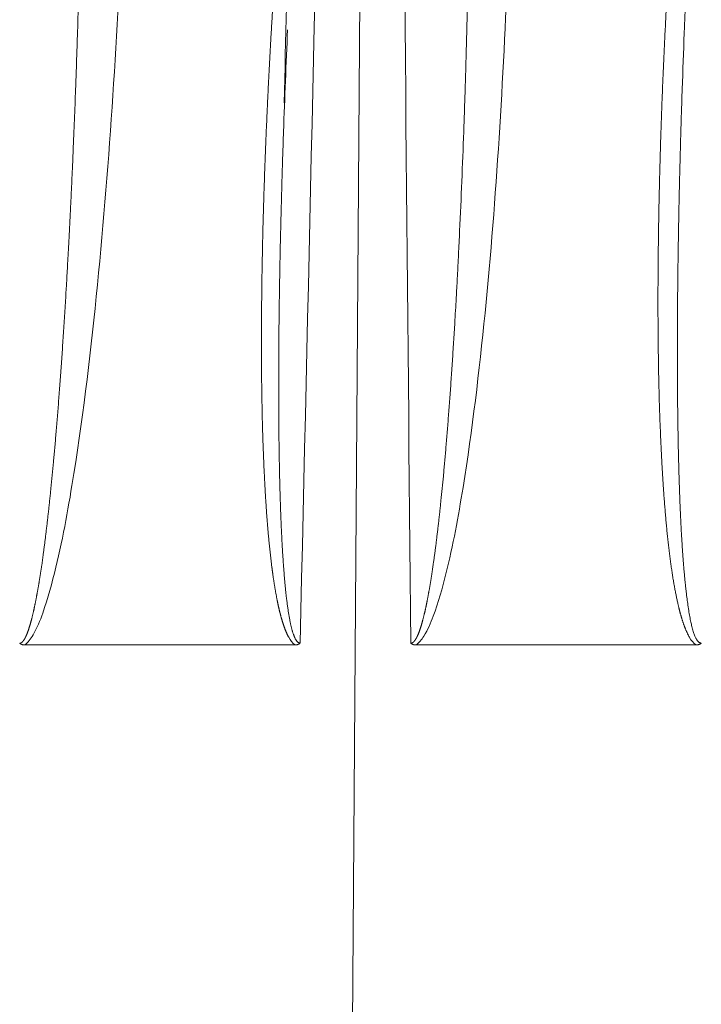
# Model space of a CAD drawing. Header units: millimetres. Extents: x 5437 to 18441, y -4466 to 3128.
# Tile 352 of 497: x 13687 to 13698, y -56 to -40. Entities that reach past the tile are written whole.
import ezdxf

# ---------------------------------------------------------------- set-up
doc = ezdxf.new("R2010")
doc.units = ezdxf.units.MM
doc.layers.add('1', color=7, linetype='Continuous', true_color=0xffffff)
doc.dimstyles.get("Standard").update_dxf_attribs({"dimtxt": 0.18, "dimasz": 0.18, "dimexe": 0.18, "dimexo": 0.0625, "dimgap": 0.09, "dimtad": 0, "dimtih": 1, "dimtoh": 1, "dimdec": 4, "dimzin": 0, "dimdsep": 46, "dimtxsty": 'Standard', "dimcen": 0.09, "dimadec": 0, "dimazin": 0, "dimtfac": 1, "dimtdec": 4, "dimtofl": 0, "dimtmove": 0, "dimatfit": 3, "dimfxl": 1, "dimtolj": 1, "dimtzin": 0, "dimarcsym": 0})

# ---------------------------------------------------------------- blocks, each defined once
blk = doc.blocks.new('*D3')
at = {"color": 0, "lineweight": -2, "transparency": 16777216}
for p, q in [((13674.147, 1169.564), (14135.36, 1169.564)), ((13833.147, -580.436), (14135.36, -580.436))]:
    blk.add_line(p, q, dxfattribs=at)
at = {"color": 0, "lineweight": 0, "transparency": 16777216}
for p, q in [((14135.18, 1089.564), (14135.18, 421.321)), ((14135.18, -500.436), (14135.18, 167.808))]:
    blk.add_line(p, q, dxfattribs=at)
at = {"color": 0, "lineweight": 20, "transparency": 16777216}
for points in [[(14121.847, 1089.564), (14148.514, 1089.564), (14135.18, 1169.564)], [(14121.847, -500.436), (14148.514, -500.436), (14135.18, -580.436)]]:
    blk.add_solid(points, dxfattribs=at)
at = {"layer": 'Defpoints', "color": 0, "lineweight": 20, "transparency": 16777216}
for p in [(13674.085, 1169.564), (13833.085, -580.436), (14135.18, -580.436)]:
    blk.add_point(p, dxfattribs=at)
at = {"color": 0, "lineweight": 20, "transparency": 16777216, "insert": (14135.18, 294.564), "char_height": 80, "attachment_point": 5, "rotation": 270}
blk.add_mtext('\\A1;1750', dxfattribs=at)
blk = doc.blocks.new('*D4')
at = {"color": 0, "lineweight": -2, "transparency": 16777216}
for p, q in [((13346.81, 234.502), (13346.81, -825.635)), ((13857.587, -64.498), (13857.587, -825.635))]:
    blk.add_line(p, q, dxfattribs=at)
at = {"color": 0, "lineweight": 0, "transparency": 16777216}
for p, q in [((13426.81, -825.455), (13508.775, -825.455)), ((13777.587, -825.455), (13695.622, -825.455))]:
    blk.add_line(p, q, dxfattribs=at)
at = {"color": 0, "lineweight": 20, "transparency": 16777216}
for points in [[(13426.81, -812.121), (13426.81, -838.788), (13346.81, -825.455)], [(13777.587, -812.121), (13777.587, -838.788), (13857.587, -825.455)]]:
    blk.add_solid(points, dxfattribs=at)
at = {"layer": 'Defpoints', "color": 0, "lineweight": 20, "transparency": 16777216}
for p in [(13346.81, 234.564), (13857.587, -64.436), (13346.81, -825.455)]:
    blk.add_point(p, dxfattribs=at)
at = {"color": 0, "lineweight": 20, "transparency": 16777216, "insert": (13602.199, -825.455), "char_height": 80, "attachment_point": 5}
blk.add_mtext('\\A1;515', dxfattribs=at)

msp = doc.modelspace()

# ---------------------------------------------------------------- linework, layer by layer
at = {"layer": '1', "color": 0, "lineweight": 20}
for p, q in [((13692.94824, -16.40076), (13692.4994, -80.94439)), ((13691.72645, -50.43566), (13687.30195, -50.43566)), ((13698.28685, -50.43566), (13693.70281, -50.43566))]:
    msp.add_line(p, q, dxfattribs=at)
for points, degree in [([(13692.12542, -16.39546), (13691.54872, -41.56343)], 1), ([(13692.59269, -16.40076), (13692.33106, -27.73562), (13692.06972, -39.07051), (13691.80865, -50.40542)], 3), ([(13693.61937, -50.40728), (13693.51415, -39.07175), (13693.40918, -27.73624), (13693.30448, -16.40076)], 3), ([(13691.60345, -40.36415), (13691.57888, -40.92107), (13691.55672, -41.47803), (13691.5375, -42.03504)], 3), ([(13698.09215, -40.42113), (13698.08026, -40.72637), (13698.06914, -41.03162), (13698.05889, -41.33689)], 3), ([(13688.09628, -42.34617), (13688.11062, -42.00973), (13688.12395, -41.67331), (13688.13623, -41.33691)], 3), ([(13694.4185, -43.65805), (13694.44342, -43.11699), (13694.46571, -42.57601), (13694.48514, -42.03507)], 3), ([(13697.98912, -44.27518), (13697.98863, -44.31311), (13697.98816, -44.35104), (13697.98771, -44.38898)], 3), ([(13687.98159, -44.6235), (13687.98618, -44.54533), (13687.99071, -44.46717), (13687.99519, -44.389)], 3), ([(13691.46953, -44.72819), (13691.4689, -44.77027), (13691.4683, -44.81234), (13691.46771, -44.85442)], 3), ([(13694.34455, -45.06948), (13694.34873, -44.9978), (13694.35286, -44.92612), (13694.35694, -44.85445)], 3), ([(13697.99391, -47.13982), (13697.99601, -47.23962), (13697.99828, -47.33943), (13698.00072, -47.43925)], 3), ([(13687.73213, -47.87592), (13687.7463, -47.73036), (13687.76041, -47.58481), (13687.77441, -47.43928)], 3), ([(13691.46775, -47.39218), (13691.46947, -47.48533), (13691.47135, -47.57849), (13691.4734, -47.67165)], 3), ([(13694.11242, -48.07434), (13694.12574, -47.94011), (13694.13899, -47.80589), (13694.15211, -47.67168)], 3), ([(13687.58104, -49.13613), (13687.58925, -49.07767), (13687.59749, -49.0192), (13687.60575, -48.96074)], 3), ([(13698.06355, -48.8832), (13698.06536, -48.90904), (13698.06718, -48.93488), (13698.06903, -48.96072)], 3), ([(13691.52789, -49.00429), (13691.52949, -49.02818), (13691.53112, -49.05206), (13691.53276, -49.07595)], 3), ([(13693.96905, -49.23739), (13693.97688, -49.18359), (13693.98473, -49.12978), (13693.99258, -49.07598)], 3), ([(13698.18071, -50.31443), (13698.12259, -50.21534), (13698.08096, -50.10199), (13698.04646, -49.99543), (13698.01665, -49.88108), (13697.98956, -49.76318)], 5), ([(13691.62315, -50.31041), (13691.57761, -50.22807), (13691.54377, -50.1353), (13691.51602, -50.04835), (13691.49111, -49.95457)], 4), ([(13691.72534, -50.43566), (13691.68275, -50.40512), (13691.65022, -50.35937), (13691.62315, -50.31041)], 3), ([(13698.2854, -50.43566), (13698.24221, -50.40584), (13698.20884, -50.36239), (13698.18071, -50.31443)], 3)]:
    msp.add_open_spline(points, degree=degree, dxfattribs=at)
for points, degree, knots in [([(13688.90298, -38.34118), (13688.82474, -40.40823), (13688.63449, -43.50821), (13688.20945, -47.1209), (13687.88924, -48.91256), (13687.64977, -49.79919), (13687.48351, -50.22175), (13687.35563, -50.40055), (13687.30199, -50.43499)], 3, [0, 0, 0, 0, 0.50705916, 0.76058874, 0.88735353, 0.95073592, 0.98242712, 1, 1, 1, 1]), ([(13688.13623, -41.33691), (13688.13865, -41.26983), (13688.14344, -41.13717), (13688.15025, -40.94045), (13688.15672, -40.74823), (13688.16282, -40.56053), (13688.16859, -40.37733), (13688.17404, -40.19865), (13688.17917, -40.02448), (13688.184, -39.85482), (13688.18855, -39.68967), (13688.19283, -39.52903), (13688.19685, -39.37289), (13688.20062, -39.22127), (13688.20416, -39.07416), (13688.20747, -38.93155), (13688.21058, -38.79345), (13688.21348, -38.65986), (13688.2162, -38.53078), (13688.21874, -38.40621), (13688.22034, -38.32467), (13688.22112, -38.28464)], 3, [0, 0, 0, 0, 0.06592531, 0.1303731, 0.19334346, 0.25483644, 0.31485212, 0.37339058, 0.4304519, 0.48603615, 0.54014342, 0.59277379, 0.64392734, 0.69360415, 0.74180431, 0.78852789, 0.83377498, 0.87754566, 0.91984, 0.96065809, 1, 1, 1, 1]), ([(13697.98956, -49.76318), (13697.98716, -49.7526), (13697.9823, -49.73127), (13697.97521, -49.69892), (13697.96818, -49.66598), (13697.96123, -49.63243), (13697.95436, -49.59828), (13697.94756, -49.56353), (13697.94085, -49.52818), (13697.93421, -49.49223), (13697.92765, -49.45568), (13697.92117, -49.41853), (13697.91476, -49.38078), (13697.90844, -49.34243), (13697.90219, -49.30347), (13697.89602, -49.26392), (13697.88992, -49.22376), (13697.88391, -49.18301), (13697.87797, -49.14165), (13697.87211, -49.09969), (13697.86633, -49.05713), (13697.86063, -49.01397), (13697.855, -48.97021), (13697.84946, -48.92585), (13697.84399, -48.88089), (13697.8386, -48.83533), (13697.83328, -48.78916), (13697.82805, -48.7424), (13697.82289, -48.69503), (13697.81781, -48.64707), (13697.81281, -48.5985), (13697.80789, -48.54933), (13697.80304, -48.49956), (13697.79827, -48.4492), (13697.79358, -48.39823), (13697.78897, -48.34665), (13697.78444, -48.29448), (13697.77998, -48.24171), (13697.77561, -48.18834), (13697.77131, -48.13436), (13697.76709, -48.07979), (13697.76294, -48.02461), (13697.75888, -47.96883), (13697.75489, -47.91246), (13697.75098, -47.85548), (13697.74715, -47.7979), (13697.74339, -47.73972), (13697.73972, -47.68094), (13697.73612, -47.62156), (13697.7326, -47.56157), (13697.72916, -47.50099), (13697.7258, -47.4398), (13697.72251, -47.37802), (13697.71931, -47.31563), (13697.71618, -47.25265), (13697.71313, -47.18906), (13697.71015, -47.12487), (13697.70726, -47.06008), (13697.70444, -46.99469), (13697.69669, -46.80809), (13697.68562, -46.49417), (13697.67425, -46.0467), (13697.66663, -45.58045), (13697.66273, -45.09541), (13697.66257, -44.59157), (13697.6656, -44.14798), (13697.6701, -43.77037), (13697.67484, -43.46445), (13697.68069, -43.15684), (13697.68765, -42.84755), (13697.69573, -42.53658), (13697.70492, -42.22392), (13697.71521, -41.90958), (13697.72662, -41.59355), (13697.73913, -41.27584), (13697.75274, -40.95644), (13697.76746, -40.63536), (13697.78327, -40.31259), (13697.80019, -39.98814), (13697.81821, -39.662), (13697.83732, -39.33418), (13697.85754, -39.00467), (13697.87879, -38.67348), (13697.89382, -38.45214), (13697.90135, -38.34118)], 3, [0, 0, 0, 0, 0.00287896, 0.00580711, 0.00878456, 0.01181142, 0.0148878, 0.01801379, 0.02118951, 0.02441502, 0.02769044, 0.03101583, 0.03439128, 0.03781686, 0.04129265, 0.04481871, 0.04839512, 0.05202194, 0.05569923, 0.05942705, 0.06320545, 0.06703449, 0.07091423, 0.0748447, 0.07882597, 0.08285808, 0.08694106, 0.09107498, 0.09525986, 0.09949574, 0.10378268, 0.10812069, 0.11250983, 0.11695012, 0.12144159, 0.12598429, 0.13057824, 0.13522347, 0.13992001, 0.14466789, 0.14946713, 0.15431777, 0.15921983, 0.16417333, 0.1691783, 0.17423477, 0.17934274, 0.18450226, 0.18971333, 0.19497598, 0.20029023, 0.20565609, 0.2110736, 0.21654276, 0.2220636, 0.22763612, 0.23326036, 0.23893632, 0.24466402, 0.25044347, 0.28796309, 0.32709545, 0.36784438, 0.41021329, 0.45420516, 0.49982271, 0.52637325, 0.55306746, 0.57990571, 0.60688837, 0.63401579, 0.66128835, 0.68870638, 0.71627024, 0.74398025, 0.77183674, 0.79984006, 0.8279905, 0.85628838, 0.88473402, 0.9133277, 0.94206974, 0.97096041, 1, 1, 1, 1]), ([(13698.18887, -38.28464), (13698.18534, -38.35385), (13698.17814, -38.49475), (13698.16749, -38.70981), (13698.15673, -38.93232), (13698.14591, -39.16226), (13698.13505, -39.39965), (13698.1242, -39.64447), (13698.11338, -39.89674), (13698.10261, -40.15645), (13698.09567, -40.33208), (13698.09215, -40.42113)], 3, [0, 0, 0, 0, 0.09719127, 0.19786191, 0.30201217, 0.40964231, 0.5207526, 0.63534327, 0.75341458, 0.87496675, 1, 1, 1, 1]), ([(13691.49111, -49.95457), (13691.46805, -49.86775), (13691.44764, -49.77759), (13691.42963, -49.69), (13691.39052, -49.47919), (13691.35948, -49.26595), (13691.34361, -49.14272), (13691.28063, -48.61208), (13691.24164, -48.07671), (13691.21848, -47.61801), (13691.17697, -46.53437), (13691.17038, -45.44647), (13691.17625, -44.72804), (13691.20333, -43.23325), (13691.2627, -41.73718), (13691.30342, -40.91504), (13691.35207, -40.09316), (13691.40808, -39.2716)], 5, [0, 0, 0, 0, 0, 0, 0.04361889, 0.04361889, 0.04361889, 0.10269069, 0.10269069, 0.10269069, 0.29768089, 0.29768089, 0.29768089, 0.61437565, 0.61437565, 0.61437565, 1, 1, 1, 1, 1, 1]), ([(13695.20614, -39.2716), (13695.13509, -41.1833), (13694.96452, -44.04831), (13694.57009, -47.38752), (13694.26762, -49.03944), (13694.03704, -49.85822), (13693.87552, -50.24507), (13693.7526, -50.4036), (13693.70283, -50.43513)], 3, [0, 0, 0, 0, 0.50738466, 0.761077, 0.88792316, 0.95134624, 0.98305779, 1, 1, 1, 1]), ([(13694.48514, -42.03507), (13694.48749, -41.96824), (13694.49212, -41.83653), (13694.49866, -41.64185), (13694.5048, -41.45296), (13694.51054, -41.26985), (13694.51591, -41.09252), (13694.52092, -40.92098), (13694.52559, -40.75521), (13694.52994, -40.59523), (13694.53398, -40.44103), (13694.53774, -40.29262), (13694.54123, -40.14998), (13694.54447, -40.01313), (13694.54746, -39.88205), (13694.55023, -39.75676), (13694.55279, -39.63724), (13694.55515, -39.52351), (13694.55733, -39.41556), (13694.55933, -39.31338), (13694.56058, -39.24719), (13694.56119, -39.21506)], 3, [0, 0, 0, 0, 0.07108412, 0.14011728, 0.2070996, 0.2720312, 0.33491219, 0.39574271, 0.45452286, 0.51125279, 0.5659326, 0.61856242, 0.66914236, 0.71767255, 0.7641531, 0.80858413, 0.85096573, 0.89129802, 0.92958109, 0.96581505, 1, 1, 1, 1]), ([(13698.05889, -41.33689), (13698.05666, -41.40409), (13698.05226, -41.53642), (13698.04608, -41.73184), (13698.04031, -41.9211), (13698.03494, -42.10419), (13698.02997, -42.28111), (13698.02536, -42.45187), (13698.02111, -42.61646), (13698.01719, -42.77489), (13698.01359, -42.92715), (13698.01029, -43.07324), (13698.00727, -43.21316), (13698.00451, -43.34692), (13698.00201, -43.47451), (13697.99974, -43.59593), (13697.99768, -43.71118), (13697.99583, -43.82026), (13697.99416, -43.92317), (13697.99267, -44.01992), (13697.99135, -44.11049), (13697.99017, -44.19489), (13697.98946, -44.2491), (13697.98912, -44.27518)], 3, [0, 0, 0, 0, 0.06860344, 0.13510934, 0.19951753, 0.26182782, 0.32204005, 0.38015407, 0.43616974, 0.49008692, 0.54190547, 0.59162529, 0.63924625, 0.68476826, 0.72819122, 0.76951504, 0.80873965, 0.84586496, 0.88089091, 0.91381744, 0.9446445, 0.97337203, 1, 1, 1, 1]), ([(13691.5375, -42.03504), (13691.53529, -42.09991), (13691.53092, -42.22787), (13691.52476, -42.41717), (13691.51897, -42.60119), (13691.51356, -42.77991), (13691.50852, -42.95334), (13691.50383, -43.12148), (13691.49947, -43.28433), (13691.49544, -43.44189), (13691.49171, -43.59416), (13691.48827, -43.74114), (13691.4851, -43.88282), (13691.4822, -44.01922), (13691.47955, -44.15032), (13691.47713, -44.27613), (13691.47494, -44.39664), (13691.47295, -44.51186), (13691.47115, -44.62179), (13691.47006, -44.69331), (13691.46953, -44.72819)], 3, [0, 0, 0, 0, 0.07224714, 0.14253129, 0.21085227, 0.27720993, 0.34160413, 0.40403473, 0.46450159, 0.52300459, 0.57954361, 0.63411855, 0.68672929, 0.73737575, 0.78605784, 0.83277546, 0.87752856, 0.92031705, 0.96114089, 1, 1, 1, 1]), ([(13687.99519, -44.389), (13687.99812, -44.33733), (13688.0043, -44.228), (13688.01377, -44.05499), (13688.02398, -43.86399), (13688.03485, -43.655), (13688.04632, -43.42801), (13688.05832, -43.18303), (13688.07076, -42.92007), (13688.08359, -42.63911), (13688.09197, -42.44581), (13688.09628, -42.34617)], 3, [0, 0, 0, 0, 0.07588533, 0.16057831, 0.25407856, 0.3563856, 0.46749888, 0.58741775, 0.71614147, 0.8536692, 1, 1, 1, 1]), ([(13694.35694, -44.85445), (13694.35965, -44.80618), (13694.36523, -44.70676), (13694.37358, -44.55326), (13694.3822, -44.39105), (13694.39105, -44.22013), (13694.4001, -44.04051), (13694.40933, -43.85218), (13694.4154, -43.72373), (13694.4185, -43.65805)], 3, [0, 0, 0, 0, 0.12103447, 0.24934371, 0.38492745, 0.52778534, 0.67791701, 0.83532205, 1, 1, 1, 1]), ([(13697.98771, -44.38898), (13697.98707, -44.44453), (13697.9858, -44.55463), (13697.98421, -44.71824), (13697.98287, -44.87878), (13697.98179, -45.03625), (13697.98097, -45.19066), (13697.98039, -45.342), (13697.98004, -45.49028), (13697.97993, -45.63549), (13697.98003, -45.77763), (13697.98035, -45.91671), (13697.98089, -46.05272), (13697.98162, -46.18567), (13697.98254, -46.31554), (13697.98366, -46.44235), (13697.98495, -46.5661), (13697.98641, -46.68677), (13697.98804, -46.80438), (13697.98983, -46.91892), (13697.99176, -47.0304), (13697.9932, -47.10368), (13697.99391, -47.13982)], 3, [0, 0, 0, 0, 0.06056296, 0.12001417, 0.17835358, 0.23558115, 0.29169686, 0.34670069, 0.4005926, 0.45337257, 0.5050406, 0.55559666, 0.60504076, 0.65337287, 0.70059302, 0.74670119, 0.79169741, 0.83558169, 0.87835406, 0.92001454, 0.96056317, 1, 1, 1, 1]), ([(13687.77441, -47.43928), (13687.77776, -47.40275), (13687.78458, -47.32862), (13687.79466, -47.21576), (13687.80483, -47.09962), (13687.81505, -46.98018), (13687.82533, -46.85747), (13687.83566, -46.73146), (13687.84604, -46.60217), (13687.85645, -46.4696), (13687.8669, -46.33373), (13687.87737, -46.19458), (13687.88786, -46.05215), (13687.89835, -45.90643), (13687.90885, -45.75743), (13687.91934, -45.60514), (13687.92982, -45.44956), (13687.94028, -45.2907), (13687.9507, -45.12856), (13687.96109, -44.96313), (13687.97144, -44.79441), (13687.97819, -44.68084), (13687.98159, -44.6235)], 3, [0, 0, 0, 0, 0.03894758, 0.07905836, 0.12033241, 0.16276979, 0.20637056, 0.25113476, 0.2970624, 0.34415354, 0.39240817, 0.44182632, 0.49240799, 0.54415319, 0.5970619, 0.65113412, 0.70636983, 0.76276902, 0.82033166, 0.87905772, 0.93894718, 1, 1, 1, 1]), ([(13691.46771, -44.85442), (13691.467, -44.90793), (13691.46557, -45.01395), (13691.46375, -45.17148), (13691.46218, -45.32602), (13691.46086, -45.47756), (13691.4598, -45.6261), (13691.45899, -45.77166), (13691.45841, -45.91421), (13691.45806, -46.05377), (13691.45794, -46.19033), (13691.45804, -46.3239), (13691.45835, -46.45448), (13691.45887, -46.58205), (13691.45959, -46.70663), (13691.4605, -46.82822), (13691.46159, -46.94681), (13691.46286, -47.0624), (13691.46432, -47.17499), (13691.46592, -47.28459), (13691.46715, -47.35665), (13691.46775, -47.39218)], 3, [0, 0, 0, 0, 0.06322192, 0.12526721, 0.18613584, 0.24582778, 0.30434301, 0.36168152, 0.41784329, 0.4728283, 0.52663655, 0.57926805, 0.63072279, 0.68100078, 0.73010204, 0.7780266, 0.82477447, 0.8703457, 0.91474033, 0.95795841, 1, 1, 1, 1]), ([(13694.15211, -47.67168), (13694.15546, -47.63573), (13694.16227, -47.56277), (13694.17232, -47.45169), (13694.18243, -47.33737), (13694.19257, -47.21982), (13694.20274, -47.09903), (13694.21294, -46.97501), (13694.22316, -46.84775), (13694.2334, -46.71726), (13694.24363, -46.58354), (13694.25387, -46.44658), (13694.2641, -46.30638), (13694.27431, -46.16295), (13694.2845, -46.01629), (13694.29466, -45.86639), (13694.30477, -45.71326), (13694.31484, -45.5569), (13694.32485, -45.3973), (13694.3348, -45.23447), (13694.34128, -45.12483), (13694.34455, -45.06948)], 3, [0, 0, 0, 0, 0.04148621, 0.08421049, 0.12817295, 0.17337365, 0.21981266, 0.26749005, 0.31640587, 0.36656015, 0.41795292, 0.47058421, 0.52445404, 0.57956242, 0.63590934, 0.69349481, 0.75231883, 0.81238137, 0.87368243, 0.93622198, 1, 1, 1, 1]), ([(13698.00072, -47.43925), (13698.00172, -47.47765), (13698.0037, -47.55356), (13698.00695, -47.66606), (13698.01037, -47.77585), (13698.01396, -47.88294), (13698.01771, -47.98732), (13698.02164, -48.089), (13698.02572, -48.18797), (13698.02995, -48.28423), (13698.03433, -48.37779), (13698.03885, -48.46865), (13698.04351, -48.55679), (13698.0483, -48.64223), (13698.05323, -48.72497), (13698.05826, -48.805), (13698.06181, -48.85743), (13698.06355, -48.8832)], 3, [0, 0, 0, 0, 0.07967816, 0.15749649, 0.23345514, 0.30755431, 0.37979422, 0.45017509, 0.51869718, 0.58536079, 0.65016623, 0.71311385, 0.77420405, 0.83343725, 0.89081394, 0.94633466, 1, 1, 1, 1]), ([(13691.4734, -47.67165), (13691.47423, -47.70706), (13691.47588, -47.77707), (13691.47861, -47.88083), (13691.48149, -47.9821), (13691.48455, -48.08089), (13691.48776, -48.17719), (13691.49113, -48.27101), (13691.49466, -48.36234), (13691.49833, -48.45118), (13691.50214, -48.53754), (13691.50609, -48.62141), (13691.51018, -48.7028), (13691.51439, -48.7817), (13691.51874, -48.85811), (13691.52319, -48.93204), (13691.52634, -48.98048), (13691.52789, -49.00429)], 3, [0, 0, 0, 0, 0.07960583, 0.15736201, 0.23326874, 0.30732624, 0.37953475, 0.44989453, 0.51840588, 0.58506913, 0.64988462, 0.71285275, 0.77397396, 0.83324872, 0.89067758, 0.94626112, 1, 1, 1, 1]), ([(13687.60575, -48.96073), (13687.60874, -48.93863), (13687.61479, -48.89388), (13687.62372, -48.82586), (13687.63269, -48.75612), (13687.64167, -48.68466), (13687.65068, -48.61148), (13687.6597, -48.53658), (13687.66874, -48.45995), (13687.67779, -48.3816), (13687.68685, -48.30153), (13687.69592, -48.21974), (13687.70499, -48.13622), (13687.71406, -48.05099), (13687.72315, -47.96403), (13687.72912, -47.90548), (13687.73213, -47.87592)], 3, [0, 0, 0, 0, 0.06122304, 0.12401468, 0.18837539, 0.25430557, 0.3218056, 0.39087585, 0.46151663, 0.53372825, 0.60751099, 0.68286511, 0.75979086, 0.83828845, 0.9183581, 1, 1, 1, 1]), ([(13693.99258, -49.07597), (13693.99566, -49.05395), (13694.00189, -49.00931), (13694.01106, -48.94141), (13694.02027, -48.87169), (13694.02949, -48.80013), (13694.03871, -48.72674), (13694.04794, -48.65152), (13694.05717, -48.57447), (13694.06641, -48.49559), (13694.07564, -48.41488), (13694.08487, -48.33234), (13694.0941, -48.24797), (13694.10332, -48.16177), (13694.10937, -48.10368), (13694.11242, -48.07434)], 3, [0, 0, 0, 0, 0.06609202, 0.13398734, 0.2036866, 0.27519035, 0.3484991, 0.42361335, 0.50053353, 0.57926005, 0.65979329, 0.74213359, 0.82628128, 0.91223666, 1, 1, 1, 1]), ([(13698.06903, -48.96072), (13698.0708, -48.98479), (13698.0743, -49.03234), (13698.07982, -49.10271), (13698.08546, -49.17124), (13698.09123, -49.23792), (13698.09712, -49.30276), (13698.10313, -49.36575), (13698.10927, -49.42689), (13698.11552, -49.48619), (13698.12188, -49.54364), (13698.12836, -49.59924), (13698.13495, -49.653), (13698.14165, -49.70491), (13698.1515, -49.77741), (13698.16466, -49.86656), (13698.18181, -49.96828), (13698.19897, -50.05636), (13698.21464, -50.12397), (13698.2283, -50.17459), (13698.23928, -50.21189), (13698.25029, -50.24568), (13698.26132, -50.27597), (13698.27237, -50.30278), (13698.28205, -50.32322), (13698.29016, -50.33825), (13698.29649, -50.34891), (13698.3029, -50.35864), (13698.30939, -50.36744), (13698.31596, -50.37531), (13698.32261, -50.38225), (13698.32934, -50.38827), (13698.33615, -50.39336), (13698.34303, -50.39751), (13698.35001, -50.40074), (13698.35706, -50.40301), (13698.36418, -50.4044), (13698.36898, -50.40454), (13698.37137, -50.4046)], 3, [0, 0, 0, 0, 0.04760065, 0.09400508, 0.13921379, 0.18322735, 0.22604634, 0.26767141, 0.30810327, 0.3473427, 0.38539054, 0.42224774, 0.45791533, 0.49239445, 0.52568636, 0.60255781, 0.67060762, 0.72987398, 0.78041513, 0.80843513, 0.83425595, 0.85789579, 0.87937839, 0.89873546, 0.91601045, 0.92486255, 0.93321874, 0.94109465, 0.94850892, 0.9554839, 0.96204642, 0.96822867, 0.97406913, 0.97961339, 0.98491468, 0.99003381, 0.99503821, 1, 1, 1, 1]), ([(13687.22179, -50.40728), (13687.22281, -50.40727), (13687.22485, -50.40725), (13687.22793, -50.40694), (13687.23101, -50.40643), (13687.2341, -50.40568), (13687.2372, -50.40472), (13687.24031, -50.40353), (13687.24342, -50.40212), (13687.24654, -50.40048), (13687.24967, -50.39862), (13687.25281, -50.39654), (13687.25595, -50.39423), (13687.2591, -50.39171), (13687.26226, -50.38896), (13687.26543, -50.38598), (13687.2686, -50.38279), (13687.27178, -50.37937), (13687.27497, -50.37573), (13687.27816, -50.37187), (13687.28136, -50.36778), (13687.28457, -50.36347), (13687.28779, -50.35894), (13687.29101, -50.35419), (13687.29424, -50.34921), (13687.29748, -50.34401), (13687.30072, -50.33859), (13687.30397, -50.33295), (13687.30723, -50.32708), (13687.31049, -50.32099), (13687.31376, -50.31468), (13687.31704, -50.30814), (13687.32032, -50.30139), (13687.32361, -50.2944), (13687.3269, -50.2872), (13687.33021, -50.27978), (13687.33351, -50.27213), (13687.33683, -50.26425), (13687.34015, -50.25616), (13687.34347, -50.24784), (13687.3468, -50.2393), (13687.35014, -50.23054), (13687.35348, -50.22156), (13687.35683, -50.21235), (13687.36018, -50.20292), (13687.36354, -50.19326), (13687.3669, -50.18339), (13687.37027, -50.17329), (13687.37364, -50.16297), (13687.37702, -50.15242), (13687.3804, -50.14165), (13687.38379, -50.13066), (13687.38718, -50.11945), (13687.39057, -50.10801), (13687.39397, -50.09636), (13687.39738, -50.08448), (13687.40079, -50.07237), (13687.4042, -50.06004), (13687.40761, -50.0475), (13687.41104, -50.03472), (13687.41446, -50.02173), (13687.41789, -50.00851), (13687.42132, -49.99507), (13687.42475, -49.98141), (13687.42819, -49.96752), (13687.43163, -49.95341), (13687.43508, -49.93908), (13687.43852, -49.92453), (13687.44197, -49.90975), (13687.44543, -49.89475), (13687.44888, -49.87953), (13687.45234, -49.86409), (13687.4558, -49.84842), (13687.45926, -49.83253), (13687.46273, -49.81641), (13687.4662, -49.80008), (13687.46967, -49.78352), (13687.47314, -49.76674), (13687.47661, -49.74974), (13687.48008, -49.73251), (13687.48356, -49.71506), (13687.48704, -49.69739), (13687.49052, -49.67949), (13687.494, -49.66138), (13687.49748, -49.64304), (13687.50096, -49.62447), (13687.50444, -49.60569), (13687.50793, -49.58668), (13687.51141, -49.56745), (13687.5149, -49.54799), (13687.51838, -49.52832), (13687.52187, -49.50842), (13687.52535, -49.4883), (13687.52884, -49.46795), (13687.53233, -49.44739), (13687.53581, -49.4266), (13687.5393, -49.40558), (13687.54278, -49.38435), (13687.54627, -49.36289), (13687.54975, -49.34121), (13687.55323, -49.31931), (13687.55671, -49.29718), (13687.56019, -49.27483), (13687.56367, -49.25226), (13687.56715, -49.22947), (13687.57063, -49.20645), (13687.57411, -49.18321), (13687.57758, -49.15975), (13687.57988, -49.14403), (13687.58104, -49.13614)], 3, [0, 0, 0, 0, 0.00254262, 0.00509379, 0.00766403, 0.01026364, 0.01290255, 0.01559028, 0.01833583, 0.02114765, 0.0240336, 0.02700096, 0.03005641, 0.0332061, 0.03645561, 0.03981005, 0.04327406, 0.04685184, 0.0505472, 0.05436363, 0.05830426, 0.06237195, 0.06656931, 0.0708987, 0.07536226, 0.07996198, 0.08469965, 0.0895769, 0.09459525, 0.09975609, 0.10506067, 0.11051018, 0.1161057, 0.12184822, 0.12773866, 0.13377787, 0.13996666, 0.14630576, 0.15279586, 0.15943758, 0.16623154, 0.17317828, 0.18027833, 0.18753217, 0.19494026, 0.20250303, 0.21022088, 0.2180942, 0.22612334, 0.23430863, 0.2426504, 0.25114894, 0.25980454, 0.26861747, 0.27758798, 0.28671631, 0.29600269, 0.30544735, 0.31505048, 0.32481228, 0.33473294, 0.34481263, 0.35505154, 0.36544981, 0.3760076, 0.38672507, 0.39760235, 0.40863957, 0.41983688, 0.43119438, 0.4427122, 0.45439045, 0.46622924, 0.47822868, 0.49038886, 0.50270989, 0.51519185, 0.52783483, 0.54063892, 0.5536042, 0.56673076, 0.58001866, 0.59346799, 0.6070788, 0.62085118, 0.63478518, 0.64888088, 0.66313833, 0.67755759, 0.69213872, 0.70688177, 0.72178681, 0.73685387, 0.75208302, 0.7674743, 0.78302776, 0.79874344, 0.81462139, 0.83066165, 0.84686427, 0.86322928, 0.87975672, 0.89644663, 0.91329905, 0.93031402, 0.94749156, 0.96483172, 0.98233452, 1, 1, 1, 1]), ([(13691.53276, -49.07595), (13691.53441, -49.09915), (13691.53764, -49.14476), (13691.54273, -49.21197), (13691.54787, -49.27681), (13691.55309, -49.33928), (13691.55837, -49.39936), (13691.56372, -49.45708), (13691.56912, -49.51242), (13691.57457, -49.56538), (13691.58006, -49.61597), (13691.58525, -49.6611), (13691.5901, -49.70126), (13691.59458, -49.73694), (13691.59914, -49.7717), (13691.60377, -49.80552), (13691.60846, -49.83842), (13691.61322, -49.87039), (13691.61804, -49.90143), (13691.62293, -49.93154), (13691.62788, -49.96073), (13691.63289, -49.98899), (13691.63797, -50.01632), (13691.64311, -50.04272), (13691.64831, -50.06819), (13691.65357, -50.09274), (13691.65889, -50.11636), (13691.66426, -50.13905), (13691.6697, -50.16082), (13691.67518, -50.18166), (13691.68073, -50.20156), (13691.68633, -50.22055), (13691.69198, -50.2386), (13691.69768, -50.25573), (13691.70344, -50.27193), (13691.70925, -50.2872), (13691.71511, -50.30155), (13691.72101, -50.31497), (13691.72697, -50.32746), (13691.73297, -50.33903), (13691.73902, -50.34967), (13691.74511, -50.35938), (13691.75125, -50.36818), (13691.75744, -50.37604), (13691.76367, -50.38298), (13691.76995, -50.389), (13691.77627, -50.3941), (13691.78265, -50.39826), (13691.78907, -50.4015), (13691.79555, -50.40379), (13691.80206, -50.4052), (13691.80645, -50.40535), (13691.80863, -50.40542)], 3, [0, 0, 0, 0, 0.04969701, 0.09771981, 0.14406895, 0.18874507, 0.23174889, 0.27308122, 0.31274297, 0.35073518, 0.38705905, 0.42171596, 0.44805901, 0.47375877, 0.49881587, 0.52323101, 0.54700495, 0.57013848, 0.59263251, 0.61448798, 0.63570595, 0.65628755, 0.67623405, 0.69554682, 0.71422738, 0.7322774, 0.74969876, 0.76649352, 0.78266399, 0.79821277, 0.81314277, 0.82745728, 0.84116006, 0.85425535, 0.86674805, 0.8786438, 0.88994911, 0.90067159, 0.91082015, 0.92040532, 0.92943957, 0.93793784, 0.94591804, 0.95340183, 0.96041546, 0.96699083, 0.97316662, 0.97898948, 0.98451503, 0.98980826, 0.99494299, 1, 1, 1, 1]), ([(13693.61937, -50.40728), (13693.62051, -50.40726), (13693.62278, -50.40724), (13693.62621, -50.40688), (13693.62964, -50.40629), (13693.63308, -50.40543), (13693.63653, -50.40432), (13693.63999, -50.40295), (13693.64345, -50.40133), (13693.64692, -50.39945), (13693.65039, -50.39732), (13693.65388, -50.39494), (13693.65737, -50.3923), (13693.66086, -50.3894), (13693.66437, -50.38625), (13693.66788, -50.38285), (13693.67139, -50.37919), (13693.67492, -50.37527), (13693.67845, -50.37111), (13693.68198, -50.36668), (13693.68553, -50.36201), (13693.68908, -50.35708), (13693.69263, -50.35189), (13693.69619, -50.34645), (13693.69976, -50.34076), (13693.70334, -50.33481), (13693.70692, -50.3286), (13693.7105, -50.32214), (13693.7141, -50.31543), (13693.71769, -50.30846), (13693.7213, -50.30124), (13693.72491, -50.29376), (13693.72852, -50.28603), (13693.73214, -50.27805), (13693.73577, -50.26981), (13693.7394, -50.26131), (13693.74303, -50.25256), (13693.74667, -50.24356), (13693.75032, -50.2343), (13693.75397, -50.22478), (13693.75762, -50.21501), (13693.76128, -50.20499), (13693.76494, -50.19471), (13693.76861, -50.18418), (13693.77228, -50.17339), (13693.77595, -50.16235), (13693.77963, -50.15106), (13693.78331, -50.13951), (13693.787, -50.1277), (13693.79068, -50.11564), (13693.79438, -50.10332), (13693.79807, -50.09076), (13693.80177, -50.07793), (13693.80547, -50.06485), (13693.80917, -50.05152), (13693.81288, -50.03793), (13693.81659, -50.02409), (13693.8203, -50.00999), (13693.82401, -49.99564), (13693.82773, -49.98103), (13693.83144, -49.96617), (13693.83516, -49.95106), (13693.83888, -49.93568), (13693.8426, -49.92006), (13693.84633, -49.90418), (13693.85005, -49.88805), (13693.85378, -49.87166), (13693.8575, -49.85501), (13693.86123, -49.83811), (13693.86496, -49.82096), (13693.86869, -49.80355), (13693.87242, -49.78589), (13693.87615, -49.76798), (13693.87988, -49.7498), (13693.88361, -49.73138), (13693.88734, -49.7127), (13693.89107, -49.69376), (13693.8948, -49.67457), (13693.89852, -49.65513), (13693.90225, -49.63543), (13693.90598, -49.61548), (13693.9097, -49.59527), (13693.91343, -49.57481), (13693.91715, -49.55409), (13693.92087, -49.53312), (13693.92459, -49.51189), (13693.92831, -49.49041), (13693.93203, -49.46867), (13693.93575, -49.44668), (13693.93946, -49.42444), (13693.94317, -49.40194), (13693.94688, -49.37919), (13693.95058, -49.35618), (13693.95428, -49.33291), (13693.95798, -49.3094), (13693.96168, -49.28562), (13693.96538, -49.2616), (13693.96782, -49.24549), (13693.96905, -49.2374)], 3, [0, 0, 0, 0, 0.00294841, 0.00590858, 0.00889433, 0.01191916, 0.01499603, 0.01813725, 0.02135442, 0.02465832, 0.0280589, 0.0315653, 0.03518585, 0.03892813, 0.04279899, 0.04680462, 0.05095062, 0.05524203, 0.0596834, 0.06427882, 0.06903201, 0.07394631, 0.07902474, 0.08427005, 0.08968472, 0.09527103, 0.10103103, 0.1069666, 0.11307945, 0.11937117, 0.12584318, 0.13249682, 0.13933331, 0.14635376, 0.15355921, 0.16095063, 0.1685289, 0.17629484, 0.18424923, 0.19239277, 0.20072613, 0.20924992, 0.21796473, 0.2268711, 0.23596953, 0.2452605, 0.25474446, 0.26442183, 0.27429299, 0.28435833, 0.2946182, 0.30507292, 0.31572281, 0.32656817, 0.33760927, 0.34884638, 0.36027975, 0.37190963, 0.38373623, 0.39575979, 0.40798049, 0.42039854, 0.43301412, 0.44582741, 0.45883858, 0.47204779, 0.4854552, 0.49906096, 0.5128652, 0.52686806, 0.54106968, 0.55547017, 0.57006965, 0.58486824, 0.59986606, 0.6150632, 0.63045976, 0.64605585, 0.66185155, 0.67784697, 0.69404217, 0.71043726, 0.7270323, 0.74382738, 0.76082258, 0.77801795, 0.79541358, 0.81300953, 0.83080587, 0.84880265, 0.86699995, 0.88539781, 0.9039963, 0.92279547, 0.94179537, 0.96099606, 0.98039759, 1, 1, 1, 1]), ([(13687.30194, -50.43566), (13687.29988, -50.43563), (13687.29579, -50.43558), (13687.28971, -50.43517), (13687.28376, -50.43454), (13687.27793, -50.43365), (13687.27221, -50.43251), (13687.26662, -50.43111), (13687.26115, -50.42947), (13687.2558, -50.42758), (13687.25057, -50.42543), (13687.24547, -50.42304), (13687.24048, -50.42039), (13687.23562, -50.4175), (13687.23087, -50.41435), (13687.22624, -50.41096), (13687.22327, -50.40851), (13687.22179, -50.40728)], 3, [0, 0, 0, 0, 0.07221608, 0.14314691, 0.2128926, 0.28155843, 0.34925473, 0.41609663, 0.48220372, 0.54769962, 0.61271143, 0.67736913, 0.7418048, 0.80615193, 0.87054453, 0.93511634, 1, 1, 1, 1]), ([(13691.80861, -50.40728), (13691.8072, -50.40842), (13691.80438, -50.4107), (13691.79999, -50.41387), (13691.7955, -50.41683), (13691.79088, -50.41958), (13691.78615, -50.42211), (13691.7813, -50.42442), (13691.77633, -50.42652), (13691.77125, -50.4284), (13691.76605, -50.43007), (13691.76074, -50.43152), (13691.75531, -50.43276), (13691.74976, -50.43377), (13691.7441, -50.43458), (13691.73832, -50.43516), (13691.73242, -50.43555), (13691.72845, -50.43562), (13691.72645, -50.43566)], 3, [0, 0, 0, 0, 0.05993566, 0.11969486, 0.17939225, 0.23914284, 0.2990613, 0.35926138, 0.41985521, 0.48095278, 0.54266137, 0.60508511, 0.6683246, 0.73247661, 0.79763384, 0.86388475, 0.93131352, 1, 1, 1, 1]), ([(13693.7028, -50.43566), (13693.70066, -50.43564), (13693.6964, -50.43558), (13693.69008, -50.43518), (13693.68388, -50.43455), (13693.67781, -50.43366), (13693.67186, -50.43252), (13693.66604, -50.43113), (13693.66035, -50.42948), (13693.65478, -50.42759), (13693.64934, -50.42545), (13693.64402, -50.42305), (13693.63883, -50.4204), (13693.63377, -50.41751), (13693.62883, -50.41435), (13693.62401, -50.41097), (13693.62092, -50.40851), (13693.61937, -50.40728)], 3, [0, 0, 0, 0, 0.07224586, 0.14320184, 0.21296804, 0.2816498, 0.34935751, 0.41620638, 0.48231611, 0.54781046, 0.6128167, 0.67746499, 0.74188765, 0.80621841, 0.87059155, 0.9351411, 1, 1, 1, 1]), ([(13698.37135, -50.40728), (13698.3699, -50.40842), (13698.367, -50.41069), (13698.36249, -50.41385), (13698.35786, -50.4168), (13698.35312, -50.41954), (13698.34825, -50.42207), (13698.34326, -50.42438), (13698.33816, -50.42647), (13698.33293, -50.42835), (13698.32759, -50.43002), (13698.32212, -50.43147), (13698.31654, -50.43271), (13698.31083, -50.43374), (13698.30501, -50.43455), (13698.29906, -50.43514), (13698.293, -50.43553), (13698.28891, -50.43561), (13698.28685, -50.43566)], 3, [0, 0, 0, 0, 0.059959, 0.11974172, 0.17946203, 0.23923416, 0.29917207, 0.35938873, 0.41999558, 0.48110193, 0.54281443, 0.60523661, 0.66846852, 0.73260644, 0.7977426, 0.86396508, 0.93135771, 1, 1, 1, 1])]:
    msp.add_open_spline(points, degree=degree, knots=knots, dxfattribs=at)

# ---------------------------------------------------------------- dimensions: what is measured, and where the dimension line sits
at = {"color": 0, "lineweight": 20}
dim = msp.add_linear_dim(base=(14135.18029, -580.43566), p1=(13674.08476, 1169.56434), p2=(13833.08476, -580.43566), angle=90, dimstyle='Standard', override={"dimtxt": 80, "dimasz": 80, "dimdec": 0, "dimlwd": 0}, dxfattribs=at)
dim.commit()
dim.dimension.update_dxf_attribs({"geometry": '*D3', "text_midpoint": (14135.18029, 294.56434), "text_rotation": 270})
dim = msp.add_linear_dim(base=(13346.81039, -825.45454), p1=(13857.58667, -64.43566), p2=(13346.81039, 234.56434), text='515', dimstyle='Standard', override={"dimtxt": 80, "dimasz": 80, "dimdec": 0, "dimlwd": 0}, dxfattribs=at)
dim.commit()
dim.dimension.update_dxf_attribs({"geometry": '*D4', "text_midpoint": (13602.19853, -825.45454)})

doc.saveas('drawing.dxf')
